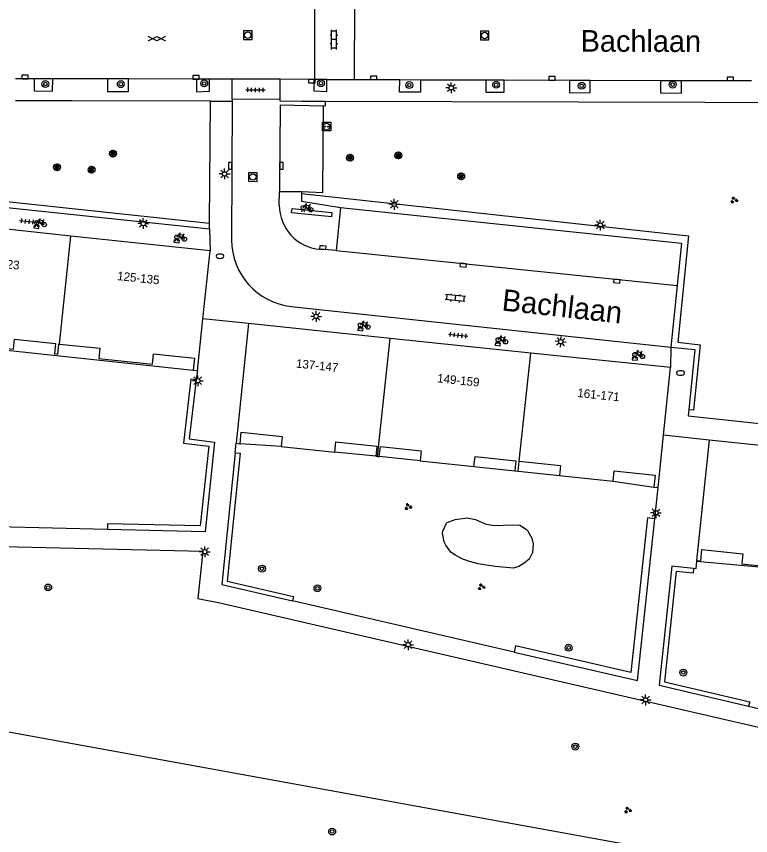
# Model space of a CAD drawing. Extents: x 132999 to 136000, y 398499 to 400501.
# Drawn here: x 134166.7 to 134251.7, y 398964.6 to 399059.4 of the extents above; entities that cross this region are included whole.
import ezdxf

# ---------------------------------------------------------------- set-up
doc = ezdxf.new("R2010")
doc.units = 0
for name, color, linetype in [('gg-anno-huisnummerreeks BGT', 7, 'Continuous'), ('gg-anno-openbare ruimte label', 7, 'Continuous'), ('gg-bbg-hoofdgebouw', 7, 'Continuous'), ('gg-bbg-tussenscheiding', 7, 'Continuous'), ('gg-knt-verharding', 7, 'Continuous'), ('gg-knt-verharding nz', 7, 'Continuous'), ('gt-grn-groengrens', 7, 'Continuous'), ('gt-grn-weggrens', 7, 'Continuous'), ('gt-symb-boom', 7, 'Continuous'), ('gt-symb-brandkraan', 7, 'Continuous'), ('gt-symb-fietsenrek', 7, 'Continuous'), ('gt-symb-gesloten verharding', 7, 'Continuous'), ('gt-symb-groenvak', 7, 'Continuous'), ('gt-symb-klinker verharding', 7, 'Continuous'), ('gt-symb-kolk', 7, 'Continuous'), ('gt-symb-laadpunt elektrisch vervoer', 7, 'Continuous'), ('gt-symb-lichtmast', 7, 'Continuous'), ('gt-symb-rioolschacht', 7, 'Continuous'), ('gt-symb-solitaire heester', 7, 'Continuous'), ('gt-symb-tegel verharding', 7, 'Continuous')]:
    doc.layers.add(name, color=color, linetype=linetype)

# ---------------------------------------------------------------- blocks, each defined once
blk = doc.blocks.new('gt0-KOLK')
at = {"layer": 'gt-symb-kolk'}
blk.add_lwpolyline([(0, 0), (0.375, 0), (0.375, 0.4), (-0.375, 0.4), (-0.375, 0), (0, 0)], dxfattribs=at)
blk = doc.blocks.new('gt0-RS')
at = {"layer": 'gt-symb-rioolschacht'}
blk.add_lwpolyline([(-0.5, -0.5), (0.5, -0.5), (0.5, 0.5), (-0.5, 0.5)], close=True, dxfattribs=at)
blk.add_circle((0, 0), 0.375, dxfattribs=at)
blk = doc.blocks.new('gt0-BOOM')
at = {"layer": 'gt-symb-boom'}
for radius in [0.4, 0.2]:
    blk.add_circle((0, 0), radius, dxfattribs=at)
blk = doc.blocks.new('gt0-GESVH1')
at = {"layer": 'gt-symb-gesloten verharding'}
for p, q in [((-0.992, -0.261), (0.008, 0.239)), ((0.008, -0.261), (-0.992, 0.239)), ((0.008, 0.239), (1.008, -0.261)), ((1.008, 0.239), (0.008, -0.261))]:
    blk.add_line(p, q, dxfattribs=at)
blk = doc.blocks.new('gt0-KL1')
at = {"layer": 'gt-symb-klinker verharding'}
for p, q in [((-1.15, 0.3), (1.15, 0.3)), ((-1, -0.3), (-1, 0.3)), ((-0.5, 0.3), (-0.5, 0.45)), ((0, -0.3), (0, 0.3)), ((0.5, 0.3), (0.5, 0.45)), ((1, -0.3), (1, 0.3)), ((-1.15, -0.3), (1.15, -0.3)), ((-0.5, -0.45), (-0.5, -0.3)), ((0.5, -0.45), (0.5, -0.3))]:
    blk.add_line(p, q, dxfattribs=at)
blk = doc.blocks.new('gt0-TEG1')
at = {"layer": 'gt-symb-tegel verharding'}
for p, q in [((-1.125, 0), (1.125, 0)), ((-0.9, -0.25), (-0.9, 0.25)), ((-0.45, -0.25), (-0.45, 0.25)), ((0, -0.25), (0, 0.25)), ((0.45, -0.25), (0.45, 0.25)), ((0.9, -0.25), (0.9, 0.25))]:
    blk.add_line(p, q, dxfattribs=at)
blk = doc.blocks.new('gt0-FREK')
at = {"layer": 'gt-symb-fietsenrek'}
for p, q in [((0.259, 0.762), (0.294, 0.823)), ((0.54, 0.335), (0.259, 0.762)), ((0.294, 0.823), (0.767, 0.714)), ((0.767, 0.714), (0.54, 0.335)), ((0.757, 0.841), (0.866, 0.816)), ((0.767, 0.714), (0.84, 0.822)), ((0.895, 0.252), (0.767, 0.714))]:
    blk.add_line(p, q, dxfattribs=at)
for points in [[(-0.124, 0), (-0.047, 0.312), (0.053, 0.312), (0.12, 0)], [(0.036, 0.476), (0.228, 0.708), (0.259, 0.762)], [(0.294, 0.823), (0.36, 0.937), (0.452, 0.935)], [(0.54, 0.335), (0.555, 0.305), (0.895, 0.252)]]:
    blk.add_lwpolyline(points, dxfattribs=at)
for centre in [(0.036, 0.476), (0.895, 0.252)]:
    blk.add_circle(centre, 0.252, dxfattribs=at)
blk = doc.blocks.new('gt0-SH')
at = {"layer": 'gt-symb-solitaire heester'}
blk.add_circle((0, 0), 0.4, dxfattribs=at)
for centre, start, end in [((-0.346, 0.2), 270, 30), ((-0.346, -0.2), 330, 90), ((0, 0.4), 210, 330), ((0.346, 0.2), 150, 270), ((0.346, -0.2), 90, 210), ((0, -0.4), 30, 150)]:
    blk.add_arc(centre, 0.4, start, end, dxfattribs=at)
blk = doc.blocks.new('gt0-LMAST')
at = {"layer": 'gt-symb-lichtmast'}
for p, q in [((-0.182, 0.173), (-0.447, 0.438)), ((-0.005, 0.246), (-0.005, 0.621)), ((0.172, 0.173), (0.437, 0.438)), ((-0.255, -0.004), (-0.63, -0.004)), ((-0.182, -0.181), (-0.447, -0.446)), ((-0.005, -0.254), (-0.005, -0.629)), ((0.437, -0.446), (0.172, -0.181)), ((0.245, -0.004), (0.62, -0.004))]:
    blk.add_line(p, q, dxfattribs=at)
blk.add_circle((-0.005, -0.004), 0.25, dxfattribs=at)
blk = doc.blocks.new('gt0-BR')
at = {"layer": 'gt-symb-brandkraan'}
for centre, radius, start, end in [((-0.244, 0), 0.206, 107.56694, 252.43307), ((0.599, -2.664), 3, 106.89205, 107.56694), ((0, -0.691), 0.938, 73.10799, 106.89205), ((-0.599, -2.664), 3, 72.43309, 73.10799), ((0.244, 0), 0.206, 287.56695, 72.43309), ((0.599, 2.664), 3, 252.43307, 253.10797), ((0, 0.691), 0.938, 253.10797, 286.89206), ((-0.599, 2.664), 3, 286.89206, 287.56695)]:
    blk.add_arc(centre, radius, start, end, dxfattribs=at)
blk = doc.blocks.new('gt0-LEV')
at = {"layer": 'gt-symb-laadpunt elektrisch vervoer'}
blk.add_lwpolyline([(-0.486, 0.501), (0.486, 0.501), (0.486, -0.499), (-0.486, -0.499)], close=True, dxfattribs=at)
for centre, radius in [((0, 0), 0.393), ((-0.186, 0), 0.0566), ((0.186, 0), 0.0566)]:
    blk.add_circle(centre, radius, dxfattribs=at)
blk = doc.blocks.new('gt0-GRVAK')
at = {"layer": 'gt-symb-groenvak'}
for p, q in [((-0.11, 0.189), (-0.228, 0.24)), ((-0.182, 0.153), (0.088, 0.153)), ((-0.091, 0.211), (-0.156, 0.322)), ((-0.047, 0.214), (-0.047, 0.393)), ((-0.004, 0.211), (0.061, 0.322)), ((0.015, 0.189), (0.133, 0.24)), ((0.262, -0.052), (0.197, 0.059)), ((0.305, -0.049), (0.305, 0.13)), ((0.349, -0.052), (0.414, 0.059)), ((-0.245, -0.228), (-0.363, -0.177)), ((-0.318, -0.264), (-0.047, -0.264)), ((-0.226, -0.206), (-0.291, -0.095)), ((-0.183, -0.203), (-0.183, -0.024)), ((-0.139, -0.206), (-0.074, -0.095)), ((-0.12, -0.228), (-0.002, -0.177)), ((0.243, -0.074), (0.125, -0.023)), ((0.17, -0.11), (0.441, -0.11)), ((0.368, -0.074), (0.486, -0.023))]:
    blk.add_line(p, q, dxfattribs=at)

msp = doc.modelspace()

# ---------------------------------------------------------------- linework, layer by layer
at = {"layer": 'gg-bbg-hoofdgebouw'}
for p, q in [((134172.973, 399033.983), (134156.682, 399035.704)), ((134189.101, 399032.28), (134172.973, 399033.983)), ((134188.263, 399024.412), (134189.101, 399032.28)), ((134187.621, 399018.39), (134188.263, 399024.412)), ((134193.541, 399023.85), (134192.091, 399009.99)), ((134209.932, 399022.139), (134193.541, 399023.85)), ((134226.225, 399020.438), (134209.932, 399022.139)), ((134242.401, 399018.75), (134226.225, 399020.438)), ((134241.588, 399010.909), (134242.401, 399018.75)), ((134187.141, 399018.45), (134187.621, 399018.39)), ((134240.961, 399004.86), (134241.588, 399010.909)), ((134246.881, 399010.36), (134245.421, 398996.42)), ((134263.358, 399008.615), (134246.881, 399010.36)), ((134192.091, 399009.99), (134192.561, 399009.94)), ((134197.331, 399009.62), (134203.521, 399008.97)), ((134208.271, 399008.48), (134208.485, 399008.459)), ((134208.485, 399008.459), (134208.681, 399008.44)), ((134213.421, 399007.94), (134219.631, 399007.29)), ((134224.771, 399006.76), (134224.891, 399007.93)), ((134224.361, 399006.8), (134224.771, 399006.76)), ((134229.531, 399006.26), (134235.741, 399005.61)), ((134240.471, 399004.91), (134240.961, 399004.86))]:
    msp.add_line(p, q, dxfattribs=at)
for points in [[(134155.223, 399022.046), (134155.391, 399022.03), (134155.511, 399023.2), (134160.261, 399022.7), (134160.131, 399021.52), (134166.321, 399020.87), (134166.441, 399022.04), (134171.181, 399021.54), (134171.061, 399020.36), (134171.471, 399020.32), (134171.591, 399021.49), (134171.638, 399021.485)], [(134171.638, 399021.485), (134176.331, 399020.99), (134176.211, 399019.82), (134182.421, 399019.16), (134182.541, 399020.33), (134187.281, 399019.83), (134187.141, 399018.45)], [(134192.561, 399009.94), (134192.701, 399011.29), (134197.451, 399010.79), (134197.331, 399009.62)], [(134203.521, 399008.97), (134203.641, 399010.15), (134208.391, 399009.65), (134208.271, 399008.48)], [(134208.681, 399008.44), (134208.811, 399009.61), (134213.541, 399009.11), (134213.421, 399007.94)], [(134219.631, 399007.29), (134219.761, 399008.47), (134224.481, 399007.97), (134224.361, 399006.8)], [(134224.891, 399007.93), (134229.651, 399007.43), (134229.531, 399006.26)], [(134235.741, 399005.61), (134235.861, 399006.78), (134240.611, 399006.29), (134240.471, 399004.91)], [(134245.421, 398996.42), (134245.891, 398996.36), (134246.031, 398997.7), (134250.781, 398997.2), (134250.651, 398996.03), (134256.851, 398995.38), (134256.971, 398996.56), (134261.721, 398996.06), (134261.591, 398994.89), (134261.877, 398994.862)]]:
    msp.add_lwpolyline(points, dxfattribs=at)
at = {"layer": 'gg-bbg-tussenscheiding'}
for p, q in [((134171.638, 399021.485), (134172.973, 399033.983)), ((134208.485, 399008.459), (134209.932, 399022.139)), ((134224.891, 399007.93), (134226.225, 399020.438))]:
    msp.add_line(p, q, dxfattribs=at)
at = {"layer": 'gg-knt-verharding'}
for p, q in [((134201.201, 399052.127), (134201.229, 399061.153)), ((134205.801, 399052.114), (134205.829, 399061.139)), ((134168.729, 399052.204), (134166.54, 399052.209)), ((134170.862, 399052.199), (134168.729, 399052.204)), ((134177.223, 399052.184), (134170.862, 399052.199)), ((134179.651, 399052.178), (134177.223, 399052.184)), ((134187.531, 399052.16), (134179.651, 399052.178)), ((134189.012, 399052.156), (134187.531, 399052.16)), ((134191.657, 399052.15), (134189.012, 399052.156)), ((134197.207, 399052.136), (134191.657, 399052.15)), ((134201.095, 399052.127), (134197.207, 399052.136)), ((134201.201, 399052.127), (134201.095, 399052.127)), ((134202.618, 399052.123), (134201.201, 399052.127)), ((134202.618, 399052.123), (134205.801, 399052.114)), ((134205.801, 399052.114), (134211.039, 399052.099)), ((134211.039, 399052.099), (134213.456, 399052.093)), ((134213.456, 399052.093), (134221.009, 399052.072)), ((134221.009, 399052.072), (134223.138, 399052.066)), ((134223.138, 399052.066), (134230.696, 399052.045)), ((134230.696, 399052.045), (134233.083, 399052.038)), ((134233.083, 399052.038), (134241.24, 399052.016)), ((134241.24, 399052.016), (134243.659, 399052.009)), ((134243.659, 399052.009), (134251.784, 399051.987)), ((134173.094, 399049.645), (134166.571, 399049.641)), ((134189.151, 399049.62), (134173.094, 399049.645)), ((134189.036, 399035.466), (134189.151, 399049.62)), ((134191.65, 399049.61), (134191.583, 399033.545)), ((134191.651, 399049.82), (134191.65, 399049.61)), ((134197.201, 399049.8), (134191.651, 399049.82)), ((134202.235, 399049.029), (134197.195, 399049.137)), ((134197.199, 399049.601), (134197.201, 399049.8)), ((134202.457, 399049.573), (134199.721, 399049.58)), ((134140.571, 399039.95), (134189.031, 399034.83)), ((134197.101, 399037.577), (134197.114, 399039.157)), ((134197.114, 399039.157), (134199.667, 399039.129)), ((134199.667, 399039.129), (134199.666, 399038.912)), ((134204.171, 399037.29), (134203.701, 399032.326)), ((134189.031, 399034.83), (134189.036, 399035.466)), ((134203.701, 399032.326), (134201.82, 399032.463)), ((134243.154, 399028.248), (134242.434, 399021.13)), ((134198.472, 399025.842), (134242.434, 399021.13)), ((134187.621, 399018.39), (134187.491, 399017.323)), ((134191.981, 399008.886), (134192.091, 399009.99)), ((134240.574, 399001.255), (134240.961, 399004.86)), ((134177.197, 399000.018), (134154.227, 399000.584)), ((134245.421, 398996.42), (134245.414, 398996.338)), ((134224.295, 398985.807), (134198.634, 398991.755)), ((134251.445, 398979.552), (134285.304, 398971.678))]:
    msp.add_line(p, q, dxfattribs=at)
for points in [[(134168.729, 399052.204), (134168.726, 399050.802), (134170.859, 399050.778), (134170.862, 399052.199)], [(134177.223, 399052.184), (134177.22, 399050.729), (134179.648, 399050.743), (134179.651, 399052.178)], [(134187.531, 399052.16), (134187.528, 399050.699), (134189.009, 399050.761), (134189.012, 399052.156)], [(134201.095, 399052.127), (134201.092, 399050.795), (134202.614, 399050.738), (134202.618, 399052.123)], [(134213.456, 399052.093), (134213.452, 399050.661), (134211.035, 399050.646), (134211.039, 399052.099)], [(134221.009, 399052.072), (134221.005, 399050.642), (134223.134, 399050.629), (134223.138, 399052.066)], [(134230.696, 399052.045), (134230.692, 399050.586), (134233.079, 399050.613), (134233.083, 399052.038)], [(134241.24, 399052.016), (134241.236, 399050.562), (134243.655, 399050.531), (134243.659, 399052.009)], [(134202.235, 399049.029), (134202.451, 399049.09), (134202.457, 399049.573)], [(134295.95, 399049.73), (134290.281, 399049.34), (134202.457, 399049.573)], [(134199.667, 399039.129), (134202.143, 399039.032), (134202.235, 399049.029)], [(134199.666, 399038.912), (134199.661, 399038.03), (134204.171, 399037.29)], [(134204.171, 399037.29), (134243.651, 399033.16), (134243.154, 399028.248)], [(134242.434, 399021.13), (134245.231, 399020.83), (134244.514, 399013.878)], [(134187.491, 399017.323), (134186.661, 399010.49), (134189.611, 399010.12), (134188.511, 398999.74), (134177.197, 399000.018)], [(134244.514, 399013.878), (134244.441, 399013.17), (134272.091, 399010.2), (134272.702, 399016.514)], [(134191.981, 399008.886), (134190.461, 398993.65), (134198.634, 398991.755)], [(134224.295, 398985.807), (134238.561, 398982.5), (134240.574, 399001.255)], [(134148.569, 398998.441), (134188.261, 398997.48), (134187.661, 398992.01), (134190.201, 398991.53), (134296.721, 398966.94), (134348.831, 398965.69)], [(134245.414, 398996.338), (134245.341, 398995.44), (134245.066, 398995.47)], [(134245.066, 398995.47), (134242.551, 398995.74), (134241.091, 398981.96), (134251.445, 398979.552)]]:
    msp.add_lwpolyline(points, dxfattribs=at)
for centre, radius, start, end in [((134202.189, 399037.538), 5.089, 179.56215, 265.83708), ((134199.298, 399033.513), 7.715, 179.76113, 263.85311)]:
    msp.add_arc(centre, radius, start, end, dxfattribs=at)
at = {"layer": 'gg-knt-verharding nz'}
for p, q in [((134197.195, 399049.137), (134197.114, 399039.157)), ((134203.701, 399032.326), (134243.154, 399028.248))]:
    msp.add_line(p, q, dxfattribs=at)
for points in [[(134203.13, 399036.204), (134198.531, 399036.66), (134198.585, 399037.166), (134203.184, 399036.711), (134203.13, 399036.204)], [(134168.673, 399034.925), (134169.27, 399034.862), (134169.301, 399035.16), (134168.705, 399035.223), (134168.673, 399034.925)], [(134184.907, 399033.263), (134185.504, 399033.2), (134185.535, 399033.499), (134184.938, 399033.562), (134184.907, 399033.263)], [(134206.191, 399023.075), (134206.788, 399023.012), (134206.819, 399023.31), (134206.223, 399023.373), (134206.191, 399023.075)], [(134222.083, 399021.339), (134222.68, 399021.276), (134222.712, 399021.575), (134222.115, 399021.638), (134222.083, 399021.339)], [(134237.965, 399019.658), (134238.561, 399019.595), (134238.593, 399019.894), (134237.996, 399019.957), (134237.965, 399019.658)]]:
    msp.add_lwpolyline(points, dxfattribs=at)
at = {"layer": 'gt-grn-groengrens'}
for p, q in [((134140.646, 399040.619), (134189.036, 399035.466)), ((134139.259, 399023.614), (134187.141, 399018.45)), ((134197.331, 399009.62), (134192.561, 399009.94)), ((134208.271, 399008.48), (134203.521, 399008.97)), ((134213.421, 399007.94), (134208.681, 399008.44)), ((134219.631, 399007.29), (134224.361, 399006.8)), ((134224.771, 399006.76), (134229.531, 399006.26)), ((134235.741, 399005.61), (134240.471, 399004.91)), ((134245.414, 398996.338), (134266.731, 398994.36))]:
    msp.add_line(p, q, dxfattribs=at)
for points in [[(134199.666, 399038.912), (134244.485, 399033.995), (134243.239, 399021.681), (134245.837, 399021.402), (134245.055, 399013.822), (134244.514, 399013.878)], [(134187.491, 399017.323), (134186.855, 399017.397), (134185.997, 399010.01), (134188.927, 399009.669), (134187.954, 399000.415), (134177.213, 399000.679), (134177.197, 399000.018)], [(134191.981, 399008.886), (134192.552, 399008.829), (134191.074, 398994.02), (134198.747, 398992.244), (134198.634, 398991.755)], [(134215.998, 398999.579), (134216.02, 398999.812), (134216.461, 399000.722), (134216.545, 399000.797), (134217.473, 399001.149), (134218.836, 399001.364), (134219.814, 399001.154), (134220.947, 399000.658), (134221.932, 399000.485), (134224.077, 399000.551), (134224.957, 399000.514), (134225.723, 399000), (134225.845, 398999.889), (134226.33, 398999.014), (134226.501, 398998.333), (134226.425, 398997.336), (134226.035, 398996.568), (134225.454, 398996.12), (134224.823, 398995.721), (134224.215, 398995.525), (134222.085, 398995.735), (134220.109, 398996.045), (134219.111, 398996.302), (134218.359, 398996.567), (134217.456, 398997.016), (134216.98, 398997.38), (134216.373, 398998.177), (134216.182, 398998.592), (134215.998, 398999.579)], [(134240.574, 399001.255), (134239.742, 399001.344), (134237.82, 398983.449), (134224.466, 398986.545), (134224.295, 398985.807)], [(134245.066, 398995.47), (134245.01, 398994.94), (134243.041, 398995.152), (134241.685, 398982.352), (134251.562, 398980.055), (134251.445, 398979.552)], [(134356.342, 398929.9), (134283.945, 398955.037), (134172.12, 398975.37), (134133.326, 398982.449), (134117.101, 398985.273)]]:
    msp.add_lwpolyline(points, dxfattribs=at)
at = {"layer": 'gt-grn-weggrens'}
for p, q in [((134191.651, 399049.82), (134191.657, 399052.15)), ((134197.201, 399049.8), (134197.207, 399052.136)), ((134189.151, 399049.62), (134191.65, 399049.61)), ((134199.721, 399049.58), (134197.199, 399049.601)), ((134189.031, 399034.83), (134189.101, 399032.28)), ((134193.541, 399023.85), (134188.263, 399024.412)), ((134242.434, 399021.13), (134242.401, 399018.75)), ((134246.881, 399010.36), (134241.588, 399010.909))]:
    msp.add_line(p, q, dxfattribs=at)

# ---------------------------------------------------------------- block references
at = {"layer": 'gt-symb-boom'}
for p in [(134170.008, 399051.588), (134178.75, 399051.574), (134188.407, 399051.659), (134201.927, 399051.687), (134212.144, 399051.468), (134222.208, 399051.502), (134232.119, 399051.384), (134242.64, 399051.519), (134195.103, 398995.47), (134170.342, 398993.292), (134201.519, 398993.198), (134230.602, 398986.315), (134243.884, 398983.436), (134231.379, 398974.861), (134203.223, 398965.028)]:
    msp.add_blockref('gt0-BOOM', p, dxfattribs=at)
at = {"layer": 'gt-symb-brandkraan'}
for p in [(134190.232, 399031.644), (134243.557, 399018.13)]:
    msp.add_blockref('gt0-BR', p, dxfattribs=at)
at = {"layer": 'gt-symb-fietsenrek'}
for p in [(134199.845, 399036.788), (134168.989, 399035.055), (134185.211, 399033.387), (134206.464, 399023.193), (134222.409, 399021.488), (134238.24, 399019.788)]:
    msp.add_blockref('gt0-FREK', p, dxfattribs=at)
at = {"layer": 'gt-symb-gesloten verharding'}
msp.add_blockref('gt0-GESVH1', (134182.908, 399056.865), dxfattribs=at)
at = {"layer": 'gt-symb-groenvak'}
for p in [(134249.736, 399038.148), (134212.008, 399002.642), (134220.485, 398993.343), (134237.439, 398967.509)]:
    msp.add_blockref('gt0-GRVAK', p, dxfattribs=at)
at = {"layer": 'gt-symb-klinker verharding'}
for p, rotation in [((134203.43, 399056.73), 89.82811317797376), ((134217.467, 399026.81), 173.85600423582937)]:
    msp.add_blockref('gt0-KL1', p, dxfattribs=dict(at, rotation=rotation))
at = {"layer": 'gt-symb-kolk'}
for p, rotation in [((134167.652, 399052.206), -0.11459140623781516), ((134187.462, 399052.16), -0.11459140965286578), ((134200.871, 399052.128), 179.88540859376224), ((134208.032, 399052.108), -0.1718868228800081), ((134228.665, 399052.051), -0.05729576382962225), ((134191.618, 399042.116), 90), ((134197.54, 399042.116), 89.88540859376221), ((134202.15, 399032.839), 175.81229549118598), ((134218.41, 399030.805), 174.14690869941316), ((134236.191, 399028.963), 174.03296237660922)]:
    msp.add_blockref('gt0-KOLK', p, dxfattribs=dict(at, rotation=rotation))
msp.add_blockref('gt0-KOLK', (134249.327, 399051.994), dxfattribs=at)
at = {"layer": 'gt-symb-laadpunt elektrisch vervoer'}
msp.add_blockref('gt0-LEV', (134202.572, 399046.654), dxfattribs=at)
at = {"layer": 'gt-symb-lichtmast'}
for p in [(134217.022, 399051.154), (134190.778, 399041.184), (134210.422, 399037.665), (134181.353, 399035.442), (134234.266, 399035.259), (134201.363, 399024.69), (134187.67, 399017.236), (134240.712, 399001.938), (134188.468, 398997.425), (134212.017, 398986.66), (134239.523, 398980.266)]:
    msp.add_blockref('gt0-LMAST', p, dxfattribs=at)
at = {"layer": 'gt-symb-lichtmast', "rotation": 175.00791883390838}
msp.add_blockref('gt0-LMAST', (134229.676, 399021.741), dxfattribs=at)
at = {"layer": 'gt-symb-rioolschacht'}
for p, rotation in [((134193.448, 399057.241), 179.9427042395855), ((134194.03, 399040.823), -90.11459140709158)]:
    msp.add_blockref('gt0-RS', p, dxfattribs=dict(at, rotation=rotation))
msp.add_blockref('gt0-RS', (134220.879, 399057.213), dxfattribs=at)
at = {"layer": 'gt-symb-solitaire heester'}
for p in [(134177.835, 399043.536), (134205.291, 399043.061), (134210.895, 399043.322), (134171.364, 399041.945), (134175.363, 399041.662), (134218.158, 399040.895)]:
    msp.add_blockref('gt0-SH', p, dxfattribs=at)
at = {"layer": 'gt-symb-tegel verharding'}
for p, rotation in [((134194.348, 399050.916), -0.2291818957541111), ((134168.158, 399035.66), -6.030008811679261), ((134217.816, 399022.501), -5.967037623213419)]:
    msp.add_blockref('gt0-TEG1', p, dxfattribs=dict(at, rotation=rotation))

# ---------------------------------------------------------------- texts
at = {"layer": 'gg-anno-huisnummerreeks BGT'}
for s, p in [('113-123', (134162.088, 399030.607)), ('125-135', (134178.297, 399028.895)), ('137-147', (134198.998, 399018.758)), ('149-159', (134215.34, 399017.052)), ('161-171', (134231.574, 399015.358))]:
    msp.add_text(s, height=1, rotation=354, dxfattribs=at).set_placement(p)
at = {"layer": 'gg-anno-openbare ruimte label'}
for rotation, p in [(359.8, (134231.988, 399055.34)), (353.7, (134222.791, 399025.378))]:
    msp.add_text('Bachlaan', height=2.5, rotation=rotation, dxfattribs=at).set_placement(p)

doc.saveas('drawing.dxf')
